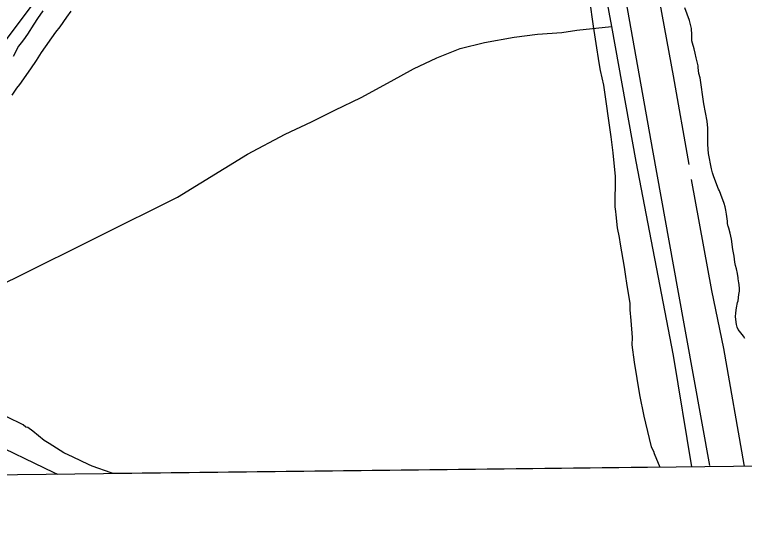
# Model space of a CAD drawing. Extents: x 3683402 to 3721514, y 487807 to 513565.
# Drawn here: x 3698925 to 3700744, y 493222 to 494500 of the extents above; entities that cross this region are included whole.
import ezdxf

# ---------------------------------------------------------------- set-up
doc = ezdxf.new("R2010")
doc.units = 0
for name, color, linetype in [('V-GRID-FRAM', 7, 'Continuous'), ('V-ROAD-CNTR', 7, 'Continuous'), ('V-SITE-VEGE', 7, 'Continuous'), ('V-TOPO-SHOR', 7, 'Continuous')]:
    doc.layers.add(name, color=color, linetype=linetype)

msp = doc.modelspace()

# ---------------------------------------------------------------- linework, layer by layer
at = {"layer": 'V-GRID-FRAM'}
msp.add_lwpolyline([(3687448, 511403.5), (3719130.8, 511772.1), (3719350.3, 493590.7), (3687651.7, 493221.8), (3687448, 511403.5)], dxfattribs=at)
at = {"layer": 'V-ROAD-CNTR'}
msp.add_lwpolyline([(3700658.4, 493376.5), (3700578.5, 493816.5), (3700516.6, 494157.5), (3700448.2, 494539.5), (3700375.5, 494933.6), (3700312.3, 495286.6), (3700244.6, 495659.6), (3700182.5, 495990), (3700148.5, 496180.1), (3700106.3, 496431.3), (3700092.3, 496507.3), (3700086.5, 496576.9), (3700086.9, 496614.3), (3700107.1, 496677)], dxfattribs=at)
at = {"layer": 'V-SITE-VEGE'}
for p, q in [((3700358.4, 494536.9), (3700367.1, 494471.1)), ((3700607.6, 494485), (3700596, 494517)), ((3699054.8, 494493.4), (3699065.8, 494508.7)), ((3699038.2, 494469.6), (3699054.8, 494493.4)), ((3700612.5, 494465.5), (3700607.6, 494485)), ((3699028.1, 494456.2), (3699038.2, 494469.6)), ((3700367.1, 494471.1), (3700373.5, 494427.8)), ((3700612.6, 494459.5), (3700612.5, 494465.5)), ((3700613.2, 494455.5), (3700612.6, 494459.5)), ((3698992.2, 494405.6), (3699028.1, 494456.2)), ((3700612.8, 494448.4), (3700613.2, 494455.5)), ((3700613, 494434.9), (3700612.8, 494448.4)), ((3700373.5, 494427.8), (3700381, 494379.9)), ((3700615.1, 494428.9), (3700613, 494434.9)), ((3700618.9, 494414.9), (3700615.1, 494428.9)), ((3698979.4, 494385.6), (3698992.2, 494405.6)), ((3700621.6, 494403.8), (3700618.9, 494414.9)), ((3700623.8, 494392.3), (3700621.6, 494403.8)), ((3700628.7, 494372.8), (3700623.8, 494392.3)), ((3698965.6, 494364.6), (3698979.4, 494385.6)), ((3700381, 494379.9), (3700385, 494361.1)), ((3700628.8, 494368.3), (3700628.7, 494372.8)), ((3700631, 494353.7), (3700628.8, 494368.3)), ((3698938, 494325.5), (3698965.6, 494364.6)), ((3700385, 494361.1), (3700393.2, 494324.5)), ((3700633.7, 494342.7), (3700631, 494353.7)), ((3700643.4, 494277.5), (3700633.7, 494342.7)), ((3698918.7, 494299.7), (3698930.6, 494316.9)), ((3698930.6, 494316.9), (3698938, 494325.5)), ((3700393.2, 494324.5), (3700411.5, 494195.7)), ((3700651.7, 494234.4), (3700643.4, 494277.5)), ((3700653, 494217.4), (3700651.7, 494234.4)), ((3700652.7, 494176.6), (3700653.2, 494205.3)), ((3700653.2, 494205.3), (3700653, 494217.4)), ((3700411.5, 494195.7), (3700416, 494155.3)), ((3700655.1, 494153.6), (3700652.7, 494176.6)), ((3700416, 494155.3), (3700421.7, 494096.9)), ((3700661.8, 494116), (3700655.1, 494153.6)), ((3700664.5, 494105.5), (3700661.8, 494116)), ((3700421.7, 494096.9), (3700421.1, 494020.6)), ((3700667.7, 494095.5), (3700664.5, 494105.5)), ((3700679.8, 494065), (3700667.7, 494095.5)), ((3700681.9, 494060.5), (3700679.8, 494065)), ((3700685.1, 494051.5), (3700681.9, 494060.5)), ((3700693.5, 494029.5), (3700685.1, 494051.5)), ((3700696.2, 494021), (3700693.5, 494029.5)), ((3700421.1, 494020.6), (3700423.2, 494009.3)), ((3700423.2, 494009.3), (3700423.4, 494000.8)), ((3700697.8, 494013), (3700696.2, 494021)), ((3700699.5, 494002.5), (3700697.8, 494013)), ((3700423.4, 494000.8), (3700426.8, 493968.9)), ((3700701.8, 493985.4), (3700699.5, 494002.5)), ((3700426.8, 493968.9), (3700431.9, 493944.4)), ((3700701.9, 493979.9), (3700701.8, 493985.4)), ((3700703, 493974.4), (3700701.9, 493979.9)), ((3700703.6, 493972.4), (3700703, 493974.4)), ((3700705.6, 493967.9), (3700703.6, 493972.4)), ((3700708.9, 493954.9), (3700705.6, 493967.9)), ((3700711.7, 493940.4), (3700708.9, 493954.9)), ((3700431.9, 493944.4), (3700434.1, 493927.5)), ((3700715.6, 493914.8), (3700711.7, 493940.4)), ((3700434.1, 493927.5), (3700444.5, 493870.2)), ((3700718.9, 493898.3), (3700715.6, 493914.8)), ((3700720.7, 493883.2), (3700718.9, 493898.3)), ((3700722.4, 493874.7), (3700720.7, 493883.2)), ((3700444.5, 493870.2), (3700446.7, 493853.3)), ((3700724.5, 493866.7), (3700722.4, 493874.7)), ((3700726.7, 493854.7), (3700724.5, 493866.7)), ((3700446.7, 493853.3), (3700450.9, 493825.1)), ((3700728.9, 493844.1), (3700726.7, 493854.7)), ((3700729, 493841.1), (3700728.9, 493844.1)), ((3700730.6, 493831.6), (3700729, 493841.1)), ((3700450.9, 493825.1), (3700458.3, 493780.9)), ((3700731.2, 493827.1), (3700730.6, 493831.6)), ((3700731.9, 493816.5), (3700731.2, 493827.1)), ((3700730.7, 493802.4), (3700732, 493811)), ((3700732, 493811), (3700731.9, 493816.5)), ((3700727, 493782.3), (3700728.4, 493786.3)), ((3700728.4, 493786.3), (3700730.7, 493802.4)), ((3700458.3, 493780.9), (3700458.6, 493763.9)), ((3700722.9, 493757.1), (3700724.7, 493769.2)), ((3700724.7, 493769.2), (3700727, 493782.3)), ((3700458.6, 493763.9), (3700461, 493737.6)), ((3700722.1, 493747), (3700722.9, 493757.1)), ((3700461, 493737.6), (3700464.5, 493695.2)), ((3700724.4, 493727.4), (3700722.1, 493747)), ((3700726, 493720.9), (3700724.4, 493727.4)), ((3700728.7, 493715.4), (3700726, 493720.9)), ((3700742, 493698.6), (3700728.7, 493715.4)), ((3700464.5, 493695.2), (3700463.9, 493677.3)), ((3700745.1, 493693.1), (3700742, 493698.6)), ((3700463.9, 493677.3), (3700469.4, 493634.1)), ((3700469.4, 493634.1), (3700483, 493552.3)), ((3700483, 493552.3), (3700493.4, 493498.8)), ((3698946.2, 493477.4), (3698905.4, 493497.5)), ((3700493.4, 493498.8), (3700497.5, 493481.9)), ((3698952.9, 493471.9), (3698946.2, 493477.4)), ((3700497.5, 493481.9), (3700511.7, 493422.8)), ((3698957.7, 493471), (3698952.9, 493471.9)), ((3698970.1, 493461.8), (3698957.7, 493471)), ((3698998.7, 493438.8), (3698970.1, 493461.8)), ((3699011.1, 493431.4), (3698998.7, 493438.8)), ((3699047.4, 493407.6), (3699011.1, 493431.4)), ((3700511.7, 493422.8), (3700517.5, 493411.5)), ((3699071.1, 493396.7), (3699047.4, 493407.6)), ((3700517.5, 493411.5), (3700519.5, 493405.9)), ((3700519.5, 493405.9), (3700533.7, 493371.7)), ((3699109.1, 493378.5), (3699071.1, 493396.7)), ((3699118.6, 493374.9), (3699109.1, 493378.5)), ((3699166, 493357.8), (3699118.6, 493374.9)), ((3700533.7, 493371.7), (3699171.1, 493355.9)), ((3699171.1, 493355.9), (3699166, 493357.8))]:
    msp.add_line(p, q, dxfattribs=at)
msp.add_lwpolyline([(3698995.1, 494509.4), (3698981.9, 494490.1), (3698973.2, 494476.4), (3698956.7, 494451.3), (3698946.8, 494437.6), (3698941.3, 494429.6), (3698934.7, 494421.6), (3698921.6, 494395.4)], dxfattribs=at)
at = {"layer": 'V-TOPO-SHOR'}
for points in [[(3699999.4, 496053.9), (3699998.9, 496053.5), (3699989.2, 496043.5), (3699970, 496013.1), (3699885.6, 495877.9), (3699794.2, 495744.9), (3699657.2, 495537), (3699524.7, 495337.3), (3699406.5, 495178.9), (3699237.6, 494941.5), (3699110.1, 494753.4), (3698981.3, 494542.2), (3698806.5, 494309.9)], [(3700134.4, 496012.8), (3700202.2, 495639.8), (3700300.9, 495087), (3700399.5, 494542.4), (3700412.5, 494470.7), (3700473.7, 494133.7), (3700566.5, 493650.1), (3700612.1, 493372.7)], [(3700275, 495928.1), (3700273.9, 495925.2), (3700275.3, 495909), (3700301.9, 495780.6), (3700352.5, 495501.7), (3700390.5, 495311.6), (3700436.3, 495041.8), (3700484, 494797.6), (3700527.5, 494560.2), (3700566.5, 494347.5), (3700605.6, 494126.8)], [(3698766.4, 493767.8), (3698927.1, 493844), (3699134.4, 493947.3), (3699330.9, 494044.9), (3699505.2, 494152), (3699599.6, 494201.8), (3699664.8, 494232.5), (3699723.4, 494262), (3699788.5, 494293.8), (3699863.3, 494334.6), (3699919.7, 494365.1), (3699977.3, 494392.4), (3700036, 494415.4), (3700095.9, 494430.6), (3700170.2, 494444), (3700228.1, 494451.6), (3700289.3, 494455.9), (3700326.4, 494461), (3700412.5, 494470.7)], [(3700611.5, 494089.3), (3700662, 493812.2), (3700691.7, 493668.2), (3700742.5, 493378.3), (3700743.2, 493374.2)], [(3698386, 493669.4), (3698465.4, 493621.8), (3698571.3, 493572.3), (3698688.3, 493522.4), (3698850.2, 493441.8), (3699022.7, 493358.5), (3699031.6, 493354.3)]]:
    msp.add_lwpolyline(points, dxfattribs=at)

doc.saveas('drawing.dxf')
